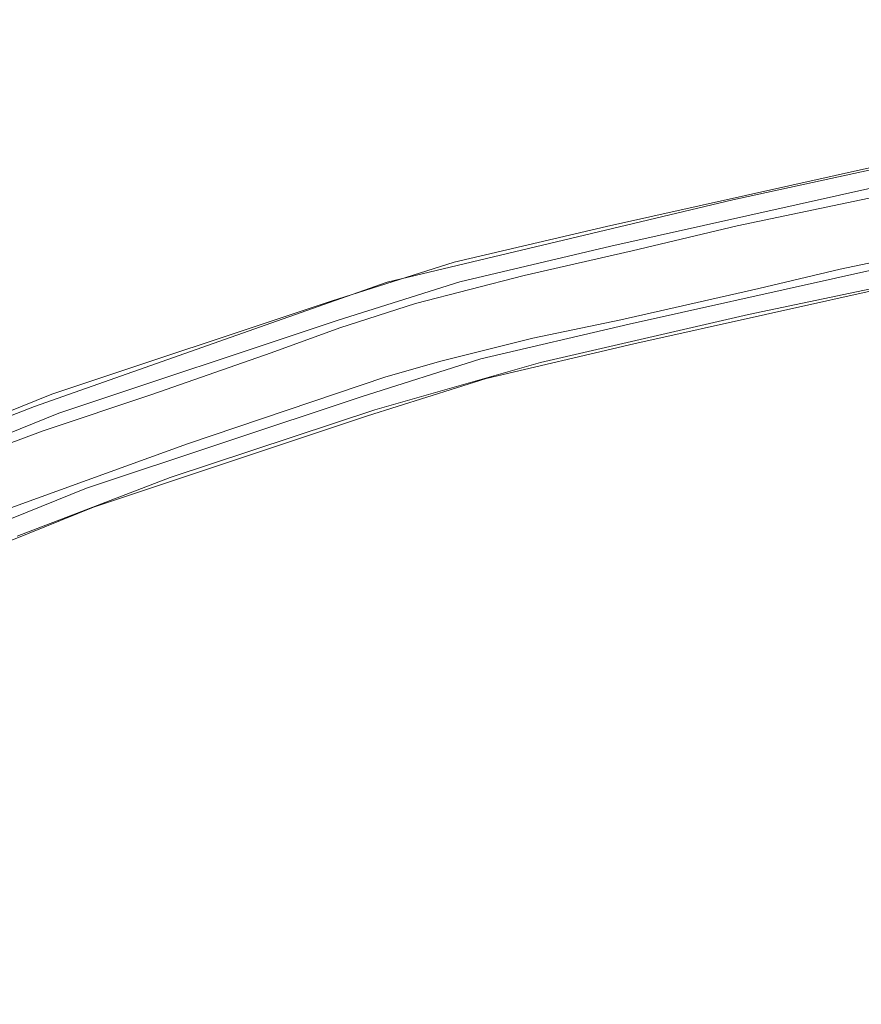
# Model space of a CAD drawing. Header units: metres. Extents: x 250001 to 257773, y 598992 to 609118.
# Tile 395 of 656: x 251804 to 251949, y 604439 to 604609. Entities that reach past the tile are written whole.
import ezdxf
from ezdxf.lldxf.tags import DXFTag

# ---------------------------------------------------------------- set-up
doc = ezdxf.new("R2010")
doc.units = ezdxf.units.M
for name, color, linetype, lineweight in [('B-WE-GR-BOUWLAND-GV', 252, 'Continuous', 13), ('B-WE-GR-GROENVOORZIENING-GV', 252, 'Continuous', 18), ('B-WE-KG-GRENS_PERCEEL-G', 150, 'KG-PERCEEL', 18), ('B-WE-OG-WATER-GV', 252, 'Continuous', 18), ('B-WE-OG-WATER_SLOOT-GV', 252, 'Continuous', 18), ('X-XX-AL-REFERENTIE-G', 7, 'Continuous', 18)]:
    doc.layers.add(name, color=color, linetype=linetype, lineweight=lineweight)
doc.styles.get("Standard").update_dxf_attribs({"font": 'NLCS-ISO.ttf'})
tags = doc.linetypes.add('KG-PERCEEL', pattern='A,5.5,-2,["P",Standard,S=1.8,R=0,X=-0.5,Y=-0.9],-2,5.5,-2,[5,NLCS.SHX,S=0.75,R=0,X=0,Y=0],-2', length=19).pattern_tags.tags
tags[6] = DXFTag(74, 10)

# ---------------------------------------------------------------- blocks, each defined once
blk = doc.blocks.new('BS2021-132-Xref-KAD-20210617')
at = {"layer": 'B-WE-KG-GRENS_PERCEEL-G', "flags": 128}
for points in [[(251048.315, 604203.871), (251066.46, 604211.481), (251098.163, 604220.936), (251114.489, 604226.203), (251128.736, 604232.817), (251147.988, 604244.581), (251170.425, 604258.044), (251192.804, 604268.946), (251208.957, 604274.538), (251240.348, 604276.864), (251270.548, 604276.864), (251290.115, 604280.375), (251310.266, 604287.932), (251338.475, 604305.17), (251391.193, 604348.003), (251411.978, 604360.703), (251445.988, 604377.142), (251470.873, 604385.437), (251492.363, 604394.873), (251520.493, 604411.643), (251547.04, 604426.328), (251568.722, 604434.888), (251596.068, 604444.375), (251621.947, 604451.923), (251648.283, 604464.036), (251726.785, 604509.051), (251757.101, 604523.087), (251778.142, 604531.615), (251809.225, 604544.156), (251857.421, 604560.222), (251878.691, 604566.939), (251904.943, 604573.082), (251976.444, 604589.034), (252054.355, 604604.945), (252103.36, 604615.834), (252129.18, 604623.779)], [(251035.32, 604149.565), (251034.805, 604151.797), (251034.805, 604153.515), (251038.7, 604163.036), (251044.019, 604172.222), (251048.784, 604178.287), (251058.2, 604185.46), (251073.487, 604191.872), (251104.351, 604201.078), (251122.083, 604206.796), (251138.59, 604214.461), (251158.87, 604226.853), (251180.353, 604239.743), (251200.795, 604249.703), (251213.2, 604253.997), (251241.104, 604256.064), (251272.394, 604256.064), (251295.65, 604260.237), (251319.424, 604269.151), (251350.508, 604288.149), (251403.221, 604330.975), (251421.964, 604342.429), (251453.835, 604357.833), (251478.365, 604366.01), (251501.896, 604376.34), (251530.838, 604393.594), (251555.933, 604407.476), (251575.959, 604415.381), (251602.421, 604424.561), (251629.258, 604432.389), (251657.816, 604445.527), (251736.342, 604490.556), (251765.353, 604503.986), (251785.465, 604512.139), (251816.426, 604524.633), (251863.704, 604540.392), (251884.21, 604546.869), (251909.666, 604552.826), (251955.118, 604562.965)]]:
    blk.add_lwpolyline(points, dxfattribs=at)
blk = doc.blocks.new('BS2021-132-Xref-BGT-GRIJS-20210617-aangepast')
at = {"layer": 'B-WE-GR-BOUWLAND-GV', "flags": 128}
for points in [[(251759.911, 604524.019), (251806.213, 604542.011), (251867.099, 604563.483), (251926.789, 604577.718), (251968.54, 604586.767), (251999.814, 604593.328), (252090.355, 604611.849)], [(251951.678, 604562.591), (251929.458, 604557.925), (251893.541, 604549.591), (251864.966, 604541.455), (251829.644, 604529.747), (251803.252, 604519.627)]]:
    blk.add_lwpolyline(points, dxfattribs=at)
at = {"layer": 'B-WE-GR-GROENVOORZIENING-GV', "flags": 128}
for points in [[(251803.252, 604519.627), (251829.644, 604529.747), (251864.966, 604541.455), (251893.541, 604549.591), (251929.458, 604557.925), (251951.678, 604562.591), (251952.359, 604562.734), (251952.935, 604562.382), (252002.361, 604572.893), (252018.119, 604576.175), (252029.381, 604578.52), (252073.788, 604588.171), (252105.255, 604595.817), (252114.783, 604598.661), (252137.985, 604605.585), (252168.398, 604620.835)], [(252090.355, 604611.849), (251999.814, 604593.328), (251968.54, 604586.767), (251926.789, 604577.718), (251867.099, 604563.483), (251806.213, 604542.011), (251759.911, 604524.019)], [(251779.689, 604528.465), (251810.445, 604540.874), (251858.456, 604556.878), (251879.624, 604563.563), (251905.722, 604569.67), (251977.188, 604585.614), (252000, 604590.273), (252055.117, 604601.529), (252104.249, 604612.446)], [(252165.933, 604623.61), (252137.235, 604608.157), (252107.774, 604599.092), (252058.044, 604588.042), (252000, 604576.189), (251980.121, 604572.129), (251908.887, 604556.238), (251883.276, 604550.245), (251862.612, 604543.717), (251815.206, 604527.915), (251784.14, 604515.379)]]:
    blk.add_lwpolyline(points, dxfattribs=at)
at = {"layer": 'B-WE-OG-WATER-GV', "flags": 128}
for points in [[(252096.592, 604609.213), (252080.465, 604605.72), (252058.332, 604600.806), (252033.212, 604595.499), (252000.507, 604588.367), (251979.669, 604584.393), (251952.477, 604578.444), (251927.538, 604573.187), (251909.388, 604568.872), (251890.737, 604564.636), (251872.009, 604559.807), (251858.94, 604555.583), (251847.053, 604551.297), (251826.47, 604544.121), (251807.729, 604537.806), (251794.989, 604533.091)], [(251793.508, 604521.454), (251815.298, 604529.295), (251832.63, 604535.575), (251866.865, 604547.124), (251876.381, 604549.853), (251892.224, 604553.792), (251907.45, 604556.989), (251931.249, 604562.399), (251945.29, 604565.749), (251965.306, 604569.928), (251983.999, 604574.302), (251991.411, 604575.76), (252001.094, 604577.228), (252024.4, 604582.619), (252044.603, 604586.577), (252054.815, 604588.695), (252067.95, 604591.976), (252087.051, 604596.405), (252100.738, 604599.428), (252110.366, 604601.259), (252119.523, 604603.804), (252133.127, 604608.278), (252138.338, 604610.589)]]:
    blk.add_lwpolyline(points, dxfattribs=at)
at = {"layer": 'B-WE-OG-WATER_SLOOT-GV', "flags": 128}
for points in [[(251784.14, 604515.379), (251815.206, 604527.915), (251862.612, 604543.717), (251883.276, 604550.245), (251908.887, 604556.238), (251980.121, 604572.129), (252000, 604576.189), (252058.044, 604588.042), (252107.774, 604599.092), (252137.235, 604608.157), (252165.933, 604623.61)], [(252104.249, 604612.446), (252055.117, 604601.529), (252000, 604590.273), (251977.188, 604585.614), (251905.722, 604569.67), (251879.624, 604563.563), (251858.456, 604556.878), (251810.445, 604540.874), (251779.689, 604528.465)], [(252138.338, 604610.589), (252133.127, 604608.278), (252119.523, 604603.804), (252110.366, 604601.259), (252100.738, 604599.428), (252087.051, 604596.405), (252067.95, 604591.976), (252054.815, 604588.695), (252044.603, 604586.577), (252024.4, 604582.619), (252001.094, 604577.228), (251991.411, 604575.76), (251983.999, 604574.302), (251965.306, 604569.928), (251945.29, 604565.749), (251931.249, 604562.399), (251907.45, 604556.989), (251892.224, 604553.792), (251876.381, 604549.853), (251866.865, 604547.124), (251832.63, 604535.575), (251815.298, 604529.295), (251793.508, 604521.454)], [(251794.989, 604533.091), (251807.729, 604537.806), (251826.47, 604544.121), (251847.053, 604551.297), (251858.94, 604555.583), (251872.009, 604559.807), (251890.737, 604564.636), (251909.388, 604568.872), (251927.538, 604573.187), (251952.477, 604578.444), (251979.669, 604584.393), (252000.507, 604588.367), (252033.212, 604595.499), (252058.332, 604600.806), (252080.465, 604605.72), (252096.592, 604609.213)]]:
    blk.add_lwpolyline(points, dxfattribs=at)

msp = doc.modelspace()

# ---------------------------------------------------------------- block references
at = {"layer": 'X-XX-AL-REFERENTIE-G'}
for name in ['BS2021-132-Xref-BGT-GRIJS-20210617-aangepast', 'BS2021-132-Xref-KAD-20210617']:
    msp.add_blockref(name, (0, 0), dxfattribs=at)

doc.saveas('drawing.dxf')
